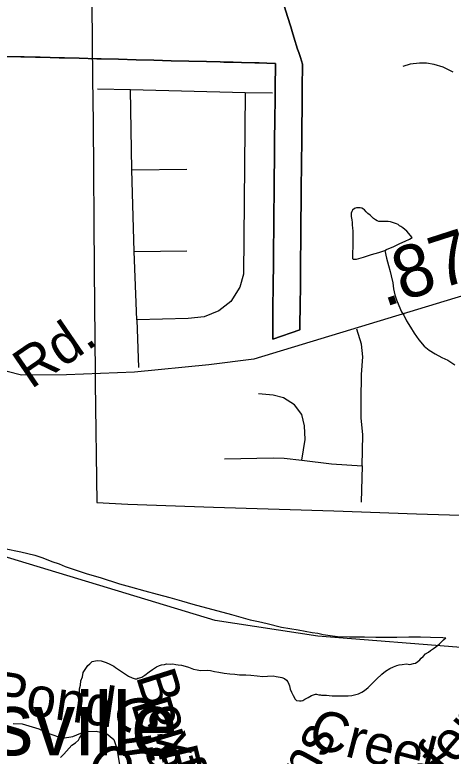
# Model space of a CAD drawing. Extents: x 2001466 to 31450019, y -30647475 to 847247.
# Drawn here: x 2047154 to 2049241, y 750972 to 754517 of the extents above; entities that cross this region are included whole.
import ezdxf

# ---------------------------------------------------------------- set-up
doc = ezdxf.new("R2010")
doc.units = 0
for name, color, linetype in [('Exist Boundary Political City Limit New', 7, 'Continuous'), ('Exist Cultural Educational Facility Elementary Label', 7, 'Continuous'), ('Exist Hydrographic Creek Single Shore', 7, 'Continuous'), ('Exist Hydrographic Misc Water Feature', 7, 'Continuous'), ('Exist Road Non-System Type 51', 7, 'Continuous'), ('Exist Road Non-System Type 51 Label', 7, 'Continuous'), ('Exist Road Secondary Mileage Hundredths English Label', 7, 'Continuous'), ('Exist Road Secondary Type 51 Attributed', 7, 'Continuous'), ('Exist Road Secondary Type 51 Label', 7, 'Continuous'), ('Exist Utilities Electrical Transmission Line', 7, 'Continuous'), ('Map Preparation Boundary City Limit Buffer Line', 7, 'Continuous')]:
    doc.layers.add(name, color=color, linetype=linetype)

msp = doc.modelspace()

# ---------------------------------------------------------------- linework, layer by layer
at = {"layer": 'Exist Boundary Political City Limit New'}
for points in [[(2048429.5, 754603), (2048458.6, 754508.9), (2048473.9, 754458.8), (2048480.4, 754437.4)], [(2048480.4, 754437.4), (2048488.8, 754410.4), (2048506.4, 754352.9), (2048511.9, 754336.4), (2048519.9, 754312.6), (2048530.4, 754281.6), (2048529.1, 754166.4), (2048528.6, 754116.4), (2048528, 754054.2), (2048527.5, 753999.2), (2048526.9, 753944.2), (2048526.4, 753889.2), (2048525.9, 753834.2), (2048525.2, 753774.2), (2048524.6, 753714.2), (2048524.1, 753659.2), (2048523.6, 753604.2), (2048523, 753547.8), (2048522.4, 753485.2), (2048521.8, 753422.1), (2048521.1, 753357.8), (2048520.5, 753291.6), (2048519.9, 753228.4), (2048518.9, 753122.2), (2048518, 753037.2), (2048517.9, 753020.3), (2048517.8, 753010.1), (2048387.6, 752966.7), (2048388.2, 753037.2), (2048389, 753109.8), (2048390.1, 753227.8), (2048391, 753324.4), (2048391.9, 753404.6), (2048392.6, 753491.2), (2048393.5, 753574.2), (2048394.4, 753658.9), (2048395.1, 753739.9), (2048395.9, 753823.2), (2048396.9, 753916.5), (2048397.8, 754016.5), (2048398.8, 754115.4), (2048398.8, 754117.6), (2048399.2, 754165.5), (2048400.4, 754284.9), (2048360.2, 754285.9), (2048322.5, 754286.9), (2048302.2, 754287.4), (2048238.5, 754289.1), (2048197.9, 754290.1), (2048154.5, 754291.2), (2048136, 754291.7), (2048070.5, 754293.4), (2047986.5, 754295.6), (2047902.6, 754297.8), (2047818.6, 754299.9), (2047734.6, 754302.1), (2047650.6, 754304.2), (2047567.8, 754306.3), (2047555.6, 754306.7), (2047546, 754306.9), (2047462.4, 754309.1), (2047392.4, 754310.9), (2047366.1, 754311.6), (2047322.4, 754312.7), (2047275.5, 754313.9), (2047252.4, 754314.5), (2047198.5, 754315.9), (2047182.2, 754316.3), (2047112.8, 754318.1)]]:
    msp.add_lwpolyline(points, dxfattribs=at)
at = {"layer": 'Exist Hydrographic Creek Single Shore'}
msp.add_lwpolyline([(2051317.7, 752062.8), (2051278.1, 751999.9), (2051120, 751885), (2050712.1, 751699.8), (2050271.1, 751567.7), (2049771.2, 751489.3), (2049329.1, 751488.5), (2048604.2, 751546), (2048113.1, 751621.7), (2046229.1, 752191.7)], dxfattribs=at)
at = {"layer": 'Exist Hydrographic Misc Water Feature'}
for points in [[(2048923.5, 753390.8), (2048931.9, 753394.8), (2048967.8, 753408.8), (2048995.7, 753422.9), (2049021.9, 753435.1), (2049041.4, 753445.1), (2049055.5, 753453.1), (2049029.5, 753483.1), (2049019.2, 753491.1), (2049009.6, 753499), (2049001.2, 753504.8), (2048993.4, 753508.8), (2048987.7, 753514.9), (2048979.5, 753517), (2048965.5, 753522.8), (2048951.8, 753526.9), (2048939.3, 753528.8), (2048925.7, 753528.8), (2048907.5, 753528.7), (2048895.6, 753528.9), (2048887.2, 753532.6), (2048879.4, 753536.6), (2048869.3, 753542.6), (2048861.3, 753550.7), (2048853.8, 753558.8), (2048843.3, 753566.9), (2048835.1, 753574.6), (2048827.5, 753584.7), (2048821.4, 753588.4), (2048813.6, 753592.5), (2048805.4, 753594.6), (2048799.4, 753594.6), (2048789.2, 753594.6), (2048779.1, 753590.4), (2048769.3, 753582.6), (2048765.4, 753576.7), (2048763.5, 753568.4), (2048763.5, 753552.6), (2048765.6, 753536.5), (2048767.2, 753524.4), (2048767.6, 753510.6), (2048769.7, 753498.5), (2048771.3, 753482.4), (2048771.5, 753462.5), (2048771.5, 753450.3), (2048771.5, 753432.5), (2048771.7, 753418.7), (2048771.7, 753400.5), (2048769.9, 753386.5), (2048769.5, 753374.4), (2048769.9, 753364.6), (2048769.7, 753352.5), (2048771.9, 753348.5), (2048788.1, 753348.5), (2048799.8, 753352.7), (2048821.8, 753358.8), (2048859.9, 753370.8), (2048896, 753380.8), (2048923.5, 753390.8)], [(2048923.5, 753390.8), (2048932.1, 753353), (2048941.7, 753319.1), (2048949.9, 753289), (2048954.2, 753268.9), (2048962.2, 753234.8), (2048965.9, 753207.1), (2048971.9, 753179), (2048980.3, 753155), (2048990.5, 753127.1), (2049004.3, 753097), (2049014.3, 753080.9), (2049028.3, 753053.2), (2049046.3, 753022.9), (2049064.6, 752995), (2049086.5, 752963.2), (2049112.5, 752933.4), (2049136.3, 752913.1), (2049164.8, 752895.4), (2049196.6, 752879.2), (2049224.9, 752865.6), (2049258.5, 752843.4)], [(2047104.5, 751965.8), (2047182.6, 751949.9), (2047250.5, 751933.9), (2047288.6, 751920), (2047331, 751903.8), (2047366.7, 751892), (2047395, 751880), (2047456.9, 751858.4), (2047500.8, 751844.4), (2047563, 751826.5), (2047654.8, 751796.7), (2047706.9, 751782.8), (2047776.6, 751762.8), (2047835.3, 751747), (2047895.1, 751731.1), (2047951.1, 751715.3), (2048005, 751699.4), (2048094.9, 751675.6), (2048149.2, 751661.7), (2048190.8, 751649.7), (2048235.3, 751637.7), (2048279.2, 751623.7), (2048319.2, 751616.1), (2048360.8, 751606.1), (2048429.1, 751590), (2048469.1, 751582.3), (2048508.9, 751576.3), (2048543.1, 751570.3), (2048577.1, 751564.3), (2048603.2, 751560.4), (2048629.4, 751554.4), (2048663.3, 751548.8), (2048697.5, 751544.8), (2048755.3, 751542.6), (2048827.3, 751543), (2048880.8, 751541), (2048937, 751541), (2048981.1, 751541.2), (2049038.9, 751543.4), (2049095.1, 751543.4), (2049143.1, 751541.4), (2049201.1, 751539.9), (2049215.3, 751537.7)], [(2049167.5, 751495.5), (2049177.3, 751503.7), (2049185.3, 751509.4), (2049196.8, 751521.5), (2049205, 751529.5), (2049215.3, 751537.7)], [(2047715.9, 751346.9), (2047729.7, 751342.8), (2047737.7, 751342.8), (2047742, 751345), (2047745.7, 751344.8), (2047761.7, 751350.9), (2047775.6, 751359), (2047797.5, 751375.1), (2047811.9, 751387.1), (2047831.6, 751399.1), (2047845.5, 751405.2), (2047855.4, 751409.3), (2047869.7, 751411.2), (2047879.6, 751413.4), (2047897.8, 751413.1), (2047909.7, 751413.3), (2047923.8, 751411.1), (2047935.3, 751409.4), (2047951.5, 751407.3), (2047969.6, 751403.4), (2047985.6, 751397.3), (2048009.4, 751389.2), (2048025.8, 751385.5), (2048041.5, 751381.5), (2048077.6, 751383.7), (2048089.7, 751381.5), (2048109.4, 751377.7), (2048129.7, 751373.8), (2048155.8, 751369.8), (2048183.4, 751365.6), (2048205.8, 751363.9), (2048229.6, 751361.9), (2048259.3, 751361.8), (2048283.7, 751359.8), (2048313.7, 751356), (2048339.7, 751354.1), (2048363.5, 751354.2), (2048389.3, 751356.3), (2048403.9, 751354.1), (2048423.6, 751350.3), (2048431.4, 751348.3), (2048443.5, 751344.1), (2048453.7, 751336.4), (2048459.4, 751328.2), (2048465.6, 751316.4), (2048467.6, 751308.3), (2048471.7, 751292.3), (2048477.5, 751278.4), (2048485.5, 751262.2), (2048495.7, 751244.4), (2048501.9, 751238.2), (2048516, 751236.5), (2048523.6, 751236.6), (2048531.6, 751238.6), (2048541.7, 751244.4), (2048557.9, 751252.5), (2048573.5, 751262.6), (2048583.5, 751266.4), (2048591.9, 751268.4), (2048597.9, 751268.3), (2048607.7, 751266.4), (2048615.7, 751266.4), (2048621.4, 751264.7), (2048629.4, 751264.7), (2048645.6, 751264.7), (2048657.7, 751262.5), (2048671.9, 751260.7), (2048681.5, 751260.9), (2048693.8, 751260.6), (2048708, 751260.5), (2048725.8, 751260.6), (2048748, 751261), (2048765.6, 751262.7), (2048779.5, 751265.1), (2048797.6, 751270.8), (2048813.4, 751279), (2048827.5, 751287), (2048843.7, 751300.8), (2048865.9, 751323), (2048883.7, 751341), (2048909.3, 751365.1), (2048927.4, 751379.4), (2048947.3, 751391.4), (2048965.1, 751399.2), (2048981.5, 751405.2), (2048993.2, 751409.2), (2049007.1, 751411.5), (2049027.4, 751413.3), (2049043.2, 751411.3), (2049061.5, 751415.4), (2049071.5, 751417.6), (2049081.4, 751425.4), (2049091.6, 751433.6), (2049097.2, 751441.7), (2049107.4, 751449.4), (2049119.3, 751461.4), (2049133.2, 751469.4), (2049143.1, 751477.6), (2049157.2, 751487.7), (2049167.5, 751495.5)], [(2047372.3, 750966.2), (2047388.7, 750982.4), (2047426.2, 751024.5), (2047444.4, 751036.4), (2047458.4, 751048.5), (2047464.1, 751058.5), (2047472.5, 751072.3), (2047474.2, 751088.2), (2047478.5, 751108.3), (2047478.1, 751126.6), (2047476.4, 751144.3), (2047474.4, 751162.5), (2047469.9, 751184.3), (2047468, 751204.4), (2047466, 751226.7), (2047463.7, 751244.4), (2047463.7, 751270.3), (2047463.9, 751294.3), (2047467.8, 751312.3), (2047469.5, 751332.4), (2047477.5, 751352.3), (2047481.8, 751372.3), (2047493.4, 751392.4), (2047503.5, 751406.3), (2047513.3, 751414.5), (2047523.6, 751424.4), (2047539.4, 751428.4), (2047549.6, 751430.6), (2047567.5, 751428.6), (2047591.7, 751420.5), (2047607.9, 751412.8), (2047627.3, 751402.5), (2047635.8, 751396.8), (2047655.6, 751382.9), (2047673.5, 751370.8), (2047697.7, 751355), (2047715.9, 751346.9)]]:
    msp.add_lwpolyline(points, dxfattribs=at)
at = {"layer": 'Exist Road Non-System Type 51'}
for points in [[(2049251.2, 754243.3), (2049203.6, 754266.3), (2049159.9, 754279.2), (2049124, 754285.9), (2049090.1, 754286.6), (2049046, 754281.5), (2049009.7, 754270.3)], [(2047550.2, 754162.5), (2047708.1, 754159.8)], [(2047708.1, 754159.8), (2048255.5, 754146.2)], [(2047713.6, 753775.6), (2047708.1, 754159.8)], [(2048255.5, 754146.2), (2048247.3, 753276.9), (2048231, 753214.2), (2048187.4, 753146.1), (2048130.2, 753102.5), (2048059.4, 753072.5), (2047983.2, 753064.3), (2047738.1, 753058.9)], [(2048255.5, 754146.2), (2048386.2, 754143.4)], [(2047713.6, 753775.6), (2047977.7, 753778.3)], [(2047724.5, 753385.9), (2047713.6, 753775.6)], [(2047724.5, 753385.9), (2047977.7, 753388.6)], [(2047738.1, 753058.9), (2047724.5, 753385.9)], [(2047738.1, 753058.9), (2047746, 752830.7)], [(2048815.9, 752361.3), (2048818.6, 752508.4), (2048810.4, 752590.2), (2048810.4, 752674.7), (2048813.2, 752797.3), (2048818.6, 752881.8), (2048813.2, 752941.7), (2048789.9, 753014.1)], [(2048526.7, 752388.5), (2048543, 752486.6), (2048540.3, 752552), (2048526.7, 752606.5), (2048491.3, 752652.9), (2048439.5, 752685.6), (2048390.5, 752699.2), (2048319.7, 752704.6)], [(2048156.3, 752394), (2048390.5, 752399.4), (2048442.3, 752396.7), (2048526.7, 752388.5)], [(2048526.7, 752388.5), (2048668.8, 752369.5), (2048815.9, 752361.3)], [(2048815.9, 752361.3), (2048810.4, 752186.9)], [(2047146.2, 751128.5), (2047189.3, 751126.3), (2047269.6, 751103.9), (2047316.2, 751081.5), (2047381.5, 751059.1), (2047431.9, 751066.6), (2047489.7, 751090.9), (2047543.8, 751092.7), (2047592.3, 751081.5), (2047627.7, 751051.7), (2047642.7, 751008.7), (2047655.7, 750921), (2047665.1, 750846.3), (2047653.9, 750786.6), (2047644.5, 750749.2)]]:
    msp.add_lwpolyline(points, dxfattribs=at)
at = {"layer": 'Exist Road Secondary Type 51 Attributed'}
msp.add_lwpolyline([(2051556.5, 754475), (2051407.5, 754383.3), (2051125.1, 754161.1), (2051029, 754082.5), (2050984.5, 754043.8), (2050897.4, 753978), (2050800.7, 753890.9), (2050663.4, 753732.2), (2050553.1, 753612.2), (2050431.2, 753538.6), (2050184.4, 753442.6), (2048297.4, 752870.2), (2048081.9, 752843.8), (2047725.9, 752809), (2047401, 752795.4), (2047186.2, 752793.5), (2047053.7, 752828.1), (2045542.6, 753293.5), (2045137.1, 753407)], dxfattribs=at)
at = {"layer": 'Exist Utilities Electrical Transmission Line'}
for points in [[(2047020.9, 756702.5), (2047025, 756685), (2047151.7, 756130.3), (2047274.9, 755603.8), (2047396.4, 755087.3), (2047521.7, 754566.7), (2047525.8, 754210.3)], [(2047525.8, 754210.3), (2047528.2, 754002.6), (2047533.8, 753298.4), (2047538.3, 752802.4)], [(2047538.3, 752802.4), (2047538.7, 752756.3), (2047547, 752186.1), (2047694.9, 752177.1), (2048104.6, 752162.7), (2048680.2, 752144.9), (2049074.9, 752131.1)], [(2049074.9, 752131.1), (2049233.9, 752125.6), (2049935.5, 752105.2), (2050701, 752083.6), (2051298.7, 752063.4), (2051317.7, 752062.8)]]:
    msp.add_lwpolyline(points, dxfattribs=at)
at = {"layer": 'Map Preparation Boundary City Limit Buffer Line'}
for points in [[(2048429.5, 754603), (2048458.6, 754508.9), (2048473.9, 754458.8), (2048480.4, 754437.4)], [(2048480.4, 754437.4), (2048473.9, 754458.8), (2048458.6, 754508.9), (2048429.5, 754603)], [(2048480.4, 754437.4), (2048488.8, 754410.4), (2048506.4, 754352.9), (2048511.9, 754336.4), (2048519.9, 754312.6), (2048530.4, 754281.6), (2048529.1, 754166.4), (2048528.6, 754116.4), (2048528, 754054.2), (2048527.5, 753999.2), (2048526.9, 753944.2), (2048526.4, 753889.2), (2048525.9, 753834.2), (2048525.2, 753774.2), (2048524.6, 753714.2), (2048524.1, 753659.2), (2048523.6, 753604.2), (2048523, 753547.8), (2048522.4, 753485.2), (2048521.8, 753422.1), (2048521.1, 753357.8), (2048520.5, 753291.6), (2048519.9, 753228.4), (2048518.9, 753122.2), (2048518, 753037.2), (2048517.9, 753020.3), (2048517.8, 753010.1), (2048387.6, 752966.7), (2048388.2, 753037.2), (2048389, 753109.8), (2048390.1, 753227.8), (2048391, 753324.4), (2048391.9, 753404.6), (2048392.6, 753491.2), (2048393.5, 753574.2), (2048394.4, 753658.9), (2048395.1, 753739.9), (2048395.9, 753823.2), (2048396.9, 753916.5), (2048397.8, 754016.5), (2048398.8, 754115.4), (2048398.8, 754117.6), (2048399.2, 754165.5), (2048400.4, 754284.9), (2048360.2, 754285.9), (2048322.5, 754286.9), (2048302.2, 754287.4), (2048238.5, 754289.1), (2048197.9, 754290.1), (2048154.5, 754291.2), (2048136, 754291.7), (2048070.5, 754293.4), (2047986.5, 754295.6), (2047902.6, 754297.8), (2047818.6, 754299.9), (2047734.6, 754302.1), (2047650.6, 754304.2), (2047567.8, 754306.3), (2047555.6, 754306.7), (2047546, 754306.9), (2047462.4, 754309.1), (2047392.4, 754310.9), (2047366.1, 754311.6), (2047322.4, 754312.7), (2047275.5, 754313.9), (2047252.4, 754314.5), (2047198.5, 754315.9), (2047182.2, 754316.3), (2047112.8, 754318.1)], [(2047112.8, 754318.1), (2047182.2, 754316.3), (2047198.5, 754315.9), (2047252.4, 754314.5), (2047275.5, 754313.9), (2047322.4, 754312.7), (2047366.1, 754311.6), (2047392.4, 754310.9), (2047462.4, 754309.1), (2047546, 754306.9), (2047555.6, 754306.7), (2047567.8, 754306.3), (2047650.6, 754304.2), (2047734.6, 754302.1), (2047818.6, 754299.9), (2047902.6, 754297.8), (2047986.5, 754295.6), (2048070.5, 754293.4), (2048136, 754291.7), (2048154.5, 754291.2), (2048197.9, 754290.1), (2048238.5, 754289.1), (2048302.2, 754287.4), (2048322.5, 754286.9), (2048360.2, 754285.9), (2048400.4, 754284.9), (2048399.2, 754165.5), (2048398.8, 754117.6), (2048398.8, 754115.4), (2048397.8, 754016.5), (2048396.9, 753916.5), (2048395.9, 753823.2), (2048395.1, 753739.9), (2048394.4, 753658.9), (2048393.5, 753574.2), (2048392.6, 753491.2), (2048391.9, 753404.6), (2048391, 753324.4), (2048390.1, 753227.8), (2048389, 753109.8), (2048388.2, 753037.2), (2048387.6, 752966.7), (2048517.8, 753010.1), (2048517.9, 753020.3), (2048518, 753037.2), (2048518.9, 753122.2), (2048519.9, 753228.4), (2048520.5, 753291.6), (2048521.1, 753357.8), (2048521.8, 753422.1), (2048522.4, 753485.2), (2048523, 753547.8), (2048523.6, 753604.2), (2048524.1, 753659.2), (2048524.6, 753714.2), (2048525.2, 753774.2), (2048525.9, 753834.2), (2048526.4, 753889.2), (2048526.9, 753944.2), (2048527.5, 753999.2), (2048528, 754054.2), (2048528.6, 754116.4), (2048529.1, 754166.4), (2048530.4, 754281.6), (2048519.9, 754312.6), (2048511.9, 754336.4), (2048506.4, 754352.9), (2048488.8, 754410.4), (2048480.4, 754437.4)]]:
    msp.add_lwpolyline(points, dxfattribs=at)

# ---------------------------------------------------------------- texts
at = {"layer": 'Exist Cultural Educational Facility Elementary Label'}
msp.add_text('Morrisville', height=300, dxfattribs=at).set_placement((2046128.4, 750976.9))
at = {"layer": 'Exist Road Non-System Type 51 Label'}
for s, rotation, p in [('Pond', 351.6788, (2047032.6, 751194.8)), ('Boxford Rd.', 287.4665, (2047731.8, 751354.6)), ('Wiseferry', 48.8978, (2048839.6, 750448)), ('Cir.', 278.0445, (2047632.8, 751249.8)), ('Black', 286.6978, (2047708.9, 751225.5)), ('Creek', 345.5012, (2048549.9, 751019.6)), ('Waltons', 60.9425, (2048251.7, 750267.4)), ('Gran', 319.1991, (2047480.7, 750917.2)), ('Ridge', 283.4876, (2047836.7, 750999.9))]:
    msp.add_text(s, height=190, rotation=rotation, dxfattribs=at).set_placement(p)
at = {"layer": 'Exist Road Secondary Mileage Hundredths English Label'}
msp.add_text('.87', height=250, rotation=17.8541, dxfattribs=at).set_placement((2048921.1, 753119.1))
at = {"layer": 'Exist Road Secondary Type 51 Label'}
msp.add_text('Rd.', height=190, rotation=34.361, dxfattribs=at).set_placement((2047231.7, 752724.6))

doc.saveas('drawing.dxf')
